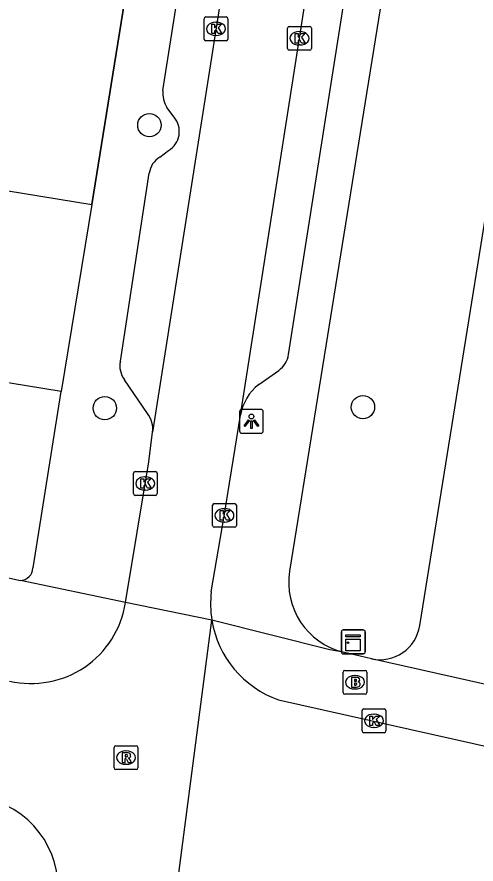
# Model space of a CAD drawing. Extents: x 163010 to 163853, y 382793 to 383982.
# Drawn here: x 163254.14 to 163273.39, y 383042.6 to 383078.16 of the extents above; entities that cross this region are included whole.
import ezdxf

# ---------------------------------------------------------------- set-up
doc = ezdxf.new("R2010")
doc.units = 0
for name, color, linetype in [('IMGEO_Boom', 7, 'Continuous'), ('IMGEO_Brandkraan', 7, 'Continuous'), ('IMGEO_Kast', 7, 'Continuous'), ('IMGEO_Kolk', 7, 'Continuous'), ('IMGEO_Lichtpunt', 7, 'Continuous'), ('IMGEO_Muur', 7, 'Continuous'), ('IMGEO_Pand', 7, 'Continuous'), ('IMGEO_Rijbaan_lokaal_open', 7, 'Continuous'), ('IMGEO_Rioolput', 7, 'Continuous'), ('IMGEO_Voetpad_open', 7, 'Continuous')]:
    doc.layers.add(name, color=color, linetype=linetype)

msp = doc.modelspace()

# ---------------------------------------------------------------- linework, layer by layer
at = {"layer": 'IMGEO_Boom'}
for centre in [(163259.691, 383073.615), (163268.644, 383061.78), (163257.821, 383061.735)]:
    msp.add_circle(centre, 0.489, dxfattribs=at)
at = {"layer": 'IMGEO_Brandkraan'}
for p, q in [((163267.811, 383049.803), (163267.811, 383050.655)), ((163267.886, 383050.729), (163268.738, 383050.729)), ((163268.299, 383050.509), (163268.324, 383050.509)), ((163268.812, 383050.655), (163268.812, 383049.803)), ((163268.322, 383049.949), (163268.297, 383049.949)), ((163268.738, 383049.729), (163267.886, 383049.729))]:
    msp.add_line(p, q, dxfattribs=at)
for points in [[(163267.811, 383049.803), (163267.811, 383050.655)], [(163267.886, 383050.729), (163268.738, 383050.729)], [(163268.812, 383050.655), (163268.812, 383049.803)], [(163268.159, 383050.429), (163268.159, 383050.029), (163268.372, 383050.029)], [(163268.39, 383050.429), (163268.159, 383050.429)], [(163268.338, 383050.348), (163268.284, 383050.348), (163268.284, 383050.272)], [(163268.284, 383050.272), (163268.337, 383050.272)], [(163268.346, 383050.196), (163268.284, 383050.196), (163268.284, 383050.115)], [(163268.284, 383050.115), (163268.346, 383050.115)], [(163268.738, 383049.729), (163267.886, 383049.729)]]:
    msp.add_lwpolyline(points, dxfattribs=at)
for centre, radius, start, end in [((163267.888, 383050.653), 0.0765, 91.552, 178.448), ((163267.888, 383050.653), 0.0765, 91.552, 178.448), ((163268.736, 383050.653), 0.0765, 1.552, 88.448), ((163268.736, 383050.653), 0.0765, 1.552, 88.448), ((163268.339, 383050.31), 0.0379, 267.8285, 90.9355), ((163268.347, 383050.155), 0.0404, 269.8759, 90.5077), ((163268.394, 383050.284), 0.145, 59.4692, 91.5367), ((163268.419, 383050.331), 0.0922, 285.5137, 58.1501), ((163268.424, 383050.139), 0.105, 301.3115, 78.989), ((163267.888, 383049.805), 0.0765, 181.552, 268.448), ((163267.888, 383049.805), 0.0765, 181.552, 268.448), ((163268.378, 383050.28), 0.251, 268.6676, 293.5347), ((163268.736, 383049.805), 0.0765, 271.552, 358.448), ((163268.736, 383049.805), 0.0765, 271.552, 358.448)]:
    msp.add_arc(centre, radius, start, end, dxfattribs=at)
for centre, major_axis, ratio, start_param, end_param in [((163268.298, 383050.229), (-0.387, 0.002), 0.722429, 4.712389, 7.853982), ((163268.323, 383050.229), (-0.39, 0.002), 0.717154, 1.570796, 4.712389)]:
    msp.add_ellipse(centre, major_axis=major_axis, ratio=ratio, start_param=start_param, end_param=end_param, dxfattribs=at)
at = {"layer": 'IMGEO_Kast'}
for p, q in [((163267.739, 383051.501), (163267.739, 383052.342)), ((163267.739, 383052.342), (163267.739, 383051.501)), ((163267.814, 383052.426), (163268.655, 383052.426)), ((163268.655, 383052.426), (163267.814, 383052.426)), ((163268.739, 383052.351), (163268.739, 383051.51)), ((163268.739, 383051.51), (163268.739, 383052.351)), ((163268.664, 383051.426), (163267.823, 383051.426)), ((163267.823, 383051.426), (163268.664, 383051.426))]:
    msp.add_line(p, q, dxfattribs=at)
for points in [[(163267.934, 383052.216), (163268.534, 383052.216), (163268.534, 383052.131), (163267.934, 383052.131), (163267.934, 383052.216)], [(163267.934, 383052.041), (163268.534, 383052.041), (163268.534, 383051.552), (163267.934, 383051.552), (163267.934, 383052.041)]]:
    msp.add_lwpolyline(points, dxfattribs=at)
msp.add_circle((163268.018, 383051.89), 0.0377, dxfattribs=at)
for centre, start, end in [((163267.817, 383052.348), 92.4484, 184.2845), ((163267.817, 383052.348), 92.4484, 184.2845), ((163268.661, 383052.348), 2.4484, 94.2845), ((163268.661, 383052.348), 2.4484, 94.2845), ((163267.817, 383051.504), 182.4484, 274.2845), ((163267.817, 383051.504), 182.4484, 274.2845), ((163268.661, 383051.504), 272.4484, 4.2845), ((163268.661, 383051.504), 272.4484, 4.2845)]:
    msp.add_arc(centre, 0.0779, start, end, dxfattribs=at)
at = {"layer": 'IMGEO_Kolk'}
for p, q in [((163261.983, 383077.231), (163261.983, 383078.083)), ((163262.058, 383078.157), (163262.91, 383078.157)), ((163262.471, 383077.937), (163262.496, 383077.937)), ((163262.984, 383078.083), (163262.984, 383077.231)), ((163265.482, 383076.834), (163265.482, 383077.686)), ((163265.557, 383077.76), (163266.409, 383077.76)), ((163265.97, 383077.54), (163265.995, 383077.54)), ((163266.483, 383077.686), (163266.483, 383076.834)), ((163262.494, 383077.377), (163262.469, 383077.377)), ((163262.91, 383077.157), (163262.058, 383077.157)), ((163265.993, 383076.98), (163265.968, 383076.98)), ((163266.409, 383076.76), (163265.557, 383076.76)), ((163259.093, 383059.075), (163259.945, 383059.075)), ((163259.018, 383058.149), (163259.018, 383059.001)), ((163259.506, 383058.855), (163259.531, 383058.855)), ((163260.019, 383059.001), (163260.019, 383058.149)), ((163259.945, 383058.075), (163259.093, 383058.075)), ((163259.529, 383058.295), (163259.504, 383058.295)), ((163262.336, 383056.808), (163262.336, 383057.66)), ((163262.411, 383057.734), (163263.263, 383057.734)), ((163263.337, 383057.66), (163263.337, 383056.808)), ((163262.824, 383057.514), (163262.849, 383057.514)), ((163262.847, 383056.954), (163262.822, 383056.954)), ((163263.263, 383056.734), (163262.411, 383056.734)), ((163268.683, 383049.113), (163269.535, 383049.113)), ((163268.608, 383048.187), (163268.608, 383049.039)), ((163269.096, 383048.893), (163269.121, 383048.893)), ((163269.609, 383049.039), (163269.609, 383048.187)), ((163269.535, 383048.113), (163268.683, 383048.113)), ((163269.119, 383048.333), (163269.094, 383048.333))]:
    msp.add_line(p, q, dxfattribs=at)
for points in [[(163261.983, 383077.231), (163261.983, 383078.083)], [(163262.058, 383078.157), (163262.91, 383078.157)], [(163262.984, 383078.083), (163262.984, 383077.231)], [(163262.304, 383077.857), (163262.427, 383077.857), (163262.427, 383077.706), (163262.557, 383077.857), (163262.721, 383077.857), (163262.575, 383077.706), (163262.728, 383077.457), (163262.576, 383077.457), (163262.491, 383077.621), (163262.427, 383077.554), (163262.427, 383077.457), (163262.304, 383077.457), (163262.304, 383077.857)], [(163265.482, 383076.834), (163265.482, 383077.686)], [(163265.557, 383077.76), (163266.409, 383077.76)], [(163266.483, 383077.686), (163266.483, 383076.834)], [(163265.803, 383077.46), (163265.926, 383077.46), (163265.926, 383077.309), (163266.056, 383077.46), (163266.22, 383077.46), (163266.074, 383077.309), (163266.227, 383077.06), (163266.075, 383077.06), (163265.99, 383077.224), (163265.926, 383077.157), (163265.926, 383077.06), (163265.803, 383077.06), (163265.803, 383077.46)], [(163262.91, 383077.157), (163262.058, 383077.157)], [(163266.409, 383076.76), (163265.557, 383076.76)], [(163259.093, 383059.075), (163259.945, 383059.075)], [(163259.018, 383058.149), (163259.018, 383059.001)], [(163259.339, 383058.775), (163259.462, 383058.775), (163259.462, 383058.624), (163259.592, 383058.775), (163259.756, 383058.775), (163259.61, 383058.624), (163259.763, 383058.375), (163259.611, 383058.375), (163259.526, 383058.539), (163259.462, 383058.472), (163259.462, 383058.375), (163259.339, 383058.375), (163259.339, 383058.775)], [(163260.019, 383059.001), (163260.019, 383058.149)], [(163259.945, 383058.075), (163259.093, 383058.075)], [(163262.336, 383056.808), (163262.336, 383057.66)], [(163262.411, 383057.734), (163263.263, 383057.734)], [(163263.337, 383057.66), (163263.337, 383056.808)], [(163262.657, 383057.434), (163262.78, 383057.434), (163262.78, 383057.283), (163262.91, 383057.434), (163263.074, 383057.434), (163262.928, 383057.283), (163263.081, 383057.034), (163262.929, 383057.034), (163262.844, 383057.198), (163262.78, 383057.131), (163262.78, 383057.034), (163262.657, 383057.034), (163262.657, 383057.434)], [(163263.263, 383056.734), (163262.411, 383056.734)], [(163268.683, 383049.113), (163269.535, 383049.113)], [(163268.608, 383048.187), (163268.608, 383049.039)], [(163268.929, 383048.813), (163269.052, 383048.813), (163269.052, 383048.662), (163269.182, 383048.813), (163269.346, 383048.813), (163269.2, 383048.662), (163269.353, 383048.413), (163269.201, 383048.413), (163269.116, 383048.577), (163269.052, 383048.51), (163269.052, 383048.413), (163268.929, 383048.413), (163268.929, 383048.813)], [(163269.609, 383049.039), (163269.609, 383048.187)], [(163269.535, 383048.113), (163268.683, 383048.113)]]:
    msp.add_lwpolyline(points, dxfattribs=at)
for centre, start, end in [((163262.06, 383078.081), 91.552, 178.448), ((163262.06, 383078.081), 91.552, 178.448), ((163262.908, 383078.081), 1.552, 88.448), ((163262.908, 383078.081), 1.552, 88.448), ((163265.559, 383077.684), 91.552, 178.448), ((163265.559, 383077.684), 91.552, 178.448), ((163266.407, 383077.684), 1.552, 88.448), ((163266.407, 383077.684), 1.552, 88.448), ((163262.06, 383077.233), 181.552, 268.448), ((163262.06, 383077.233), 181.552, 268.448), ((163262.908, 383077.233), 271.552, 358.448), ((163262.908, 383077.233), 271.552, 358.448), ((163265.559, 383076.836), 181.552, 268.448), ((163265.559, 383076.836), 181.552, 268.448), ((163266.407, 383076.836), 271.552, 358.448), ((163266.407, 383076.836), 271.552, 358.448), ((163259.095, 383058.999), 91.552, 178.448), ((163259.095, 383058.999), 91.552, 178.448), ((163259.943, 383058.999), 1.552, 88.448), ((163259.943, 383058.999), 1.552, 88.448), ((163259.095, 383058.151), 181.552, 268.448), ((163259.095, 383058.151), 181.552, 268.448), ((163259.943, 383058.151), 271.552, 358.448), ((163259.943, 383058.151), 271.552, 358.448), ((163262.413, 383057.658), 91.552, 178.448), ((163262.413, 383057.658), 91.552, 178.448), ((163263.261, 383057.658), 1.552, 88.448), ((163263.261, 383057.658), 1.552, 88.448), ((163262.413, 383056.81), 181.552, 268.448), ((163262.413, 383056.81), 181.552, 268.448), ((163263.261, 383056.81), 271.552, 358.448), ((163263.261, 383056.81), 271.552, 358.448), ((163268.685, 383049.037), 91.552, 178.448), ((163268.685, 383049.037), 91.552, 178.448), ((163269.533, 383049.037), 1.552, 88.448), ((163269.533, 383049.037), 1.552, 88.448), ((163268.685, 383048.189), 181.552, 268.448), ((163268.685, 383048.189), 181.552, 268.448), ((163269.533, 383048.189), 271.552, 358.448), ((163269.533, 383048.189), 271.552, 358.448)]:
    msp.add_arc(centre, 0.0765, start, end, dxfattribs=at)
for centre, major_axis, ratio, start_param, end_param in [((163262.47, 383077.657), (-0.387, 0.002), 0.722429, 4.712389, 7.853982), ((163262.495, 383077.657), (-0.39, 0.002), 0.717154, 1.570796, 4.712389), ((163265.969, 383077.26), (-0.387, 0.002), 0.722429, 4.712389, 7.853982), ((163265.994, 383077.26), (-0.39, 0.002), 0.717154, 1.570796, 4.712389), ((163259.505, 383058.575), (-0.387, 0.002), 0.722429, 4.712389, 7.853982), ((163259.53, 383058.575), (-0.39, 0.002), 0.717154, 1.570796, 4.712389), ((163262.823, 383057.234), (-0.387, 0.002), 0.722429, 4.712389, 7.853982), ((163262.848, 383057.234), (-0.39, 0.002), 0.717154, 1.570796, 4.712389), ((163269.095, 383048.613), (-0.387, 0.002), 0.722429, 4.712389, 7.853982), ((163269.12, 383048.613), (-0.39, 0.002), 0.717154, 1.570796, 4.712389)]:
    msp.add_ellipse(centre, major_axis=major_axis, ratio=ratio, start_param=start_param, end_param=end_param, dxfattribs=at)
at = {"layer": 'IMGEO_Lichtpunt'}
for p, q in [((163263.471, 383061.587), (163263.471, 383060.78)), ((163263.471, 383061.587), (163263.471, 383060.78)), ((163264.373, 383061.682), (163263.565, 383061.682)), ((163264.373, 383061.682), (163263.565, 383061.682)), ((163264.467, 383060.78), (163264.467, 383061.587)), ((163264.467, 383060.78), (163264.467, 383061.587)), ((163263.565, 383060.686), (163264.373, 383060.686)), ((163263.565, 383060.686), (163264.373, 383060.686))]:
    msp.add_line(p, q, dxfattribs=at)
for points in [[(163263.845, 383061.251), (163263.884, 383061.223), (163263.696, 383060.961), (163263.658, 383060.988), (163263.845, 383061.251)], [(163263.947, 383061.203), (163263.994, 383061.203), (163263.994, 383060.881), (163263.947, 383060.881), (163263.947, 383061.203)], [(163264.057, 383061.223), (163264.095, 383061.25), (163264.282, 383060.988), (163264.243, 383060.96), (163264.057, 383061.223)]]:
    msp.add_lwpolyline(points, dxfattribs=at)
msp.add_circle((163263.97, 383061.385), 0.0994, dxfattribs=at)
for centre, start, end in [((163263.565, 383061.587), 90, 180), ((163263.565, 383061.587), 90, 180), ((163264.373, 383061.587), 0, 90), ((163264.373, 383061.587), 0, 90), ((163263.565, 383060.78), 180, 270), ((163263.565, 383060.78), 180, 270), ((163264.373, 383060.78), 270, 0), ((163264.373, 383060.78), 270, 360)]:
    msp.add_arc(centre, 0.0946, start, end, dxfattribs=at)
at = {"layer": 'IMGEO_Muur'}
msp.add_lwpolyline([(163257.275, 383070.289), (163259.384, 383083.403)], dxfattribs=at)
at = {"layer": 'IMGEO_Pand'}
for points in [[(163251.531, 383071.228), (163257.275, 383070.289)], [(163257.275, 383070.289), (163255.991, 383062.434)], [(163255.991, 383062.434), (163250.247, 383063.373)]]:
    msp.add_lwpolyline(points, dxfattribs=at)
at = {"layer": 'IMGEO_Rijbaan_lokaal_open'}
for points in [[(163270.7, 383129.875), (163259.821, 383060.729)], [(163263.513, 383061.443), (163271.794, 383114.476)], [(163262.286, 383054.026), (163262.832, 383057.207), (163263.513, 383061.443)], [(163258.688, 383053.576), (163259.673, 383059.48), (163259.821, 383060.729)], [(163262.311, 383052.831), (163258.688, 383053.576)], [(163260.42, 383038.351), (163262.311, 383052.831)], [(163265.101, 383049.493), (163275.151, 383047.246)]]:
    msp.add_lwpolyline(points, dxfattribs=at)
for centre, radius, start, end in [((163266.478, 383053.516), 4.223, 173.0629, 189.3341), ((163254.731, 383054.183), 4.004, 257.0271, 351.2738), ((163266.524, 383053.517), 4.268, 189.2496, 250.5301), ((163252.005, 383041.59), 3.857, 348.8958, 75.2254)]:
    msp.add_arc(centre, radius, start, end, dxfattribs=at)
at = {"layer": 'IMGEO_Rioolput'}
for p, q in [((163258.21, 383046.64), (163258.21, 383047.492)), ((163258.285, 383047.566), (163259.137, 383047.566)), ((163258.698, 383047.346), (163258.723, 383047.346)), ((163259.211, 383047.492), (163259.211, 383046.64)), ((163258.721, 383046.786), (163258.696, 383046.786)), ((163259.137, 383046.566), (163258.285, 383046.566))]:
    msp.add_line(p, q, dxfattribs=at)
for points in [[(163258.21, 383046.64), (163258.21, 383047.492)], [(163258.285, 383047.566), (163259.137, 383047.566)], [(163259.211, 383047.492), (163259.211, 383046.64)], [(163258.799, 383047.264), (163258.547, 383047.266), (163258.547, 383046.866)], [(163258.547, 383046.866), (163258.671, 383046.866), (163258.671, 383047.028), (163258.682, 383047.028)], [(163258.725, 383047.185), (163258.671, 383047.185), (163258.671, 383047.104)], [(163258.671, 383047.104), (163258.723, 383047.104)], [(163258.729, 383046.999), (163258.8, 383046.866), (163258.94, 383046.866), (163258.875, 383046.992)], [(163259.137, 383046.566), (163258.285, 383046.566)]]:
    msp.add_lwpolyline(points, dxfattribs=at)
for centre, radius, start, end in [((163258.287, 383047.49), 0.0765, 91.552, 178.448), ((163258.287, 383047.49), 0.0765, 91.552, 178.448), ((163259.135, 383047.49), 0.0765, 1.552, 88.448), ((163259.135, 383047.49), 0.0765, 1.552, 88.448), ((163258.681, 383046.975), 0.0533, 26.0293, 88.6989), ((163258.707, 383047.293), 0.19, 274.7715, 282.9687), ((163258.731, 383047.089), 0.0964, 77.0061, 93.1865), ((163258.745, 383047.146), 0.0378, 276.6634, 79.6772), ((163258.798, 383047.154), 0.109, 350.3612, 89.416), ((163258.796, 383047.154), 0.112, 277.5842, 350.9817), ((163258.78, 383046.939), 0.108, 29.5134, 73.7905), ((163258.287, 383046.642), 0.0765, 181.552, 268.448), ((163258.287, 383046.642), 0.0765, 181.552, 268.448), ((163259.135, 383046.642), 0.0765, 271.552, 358.448), ((163259.135, 383046.642), 0.0765, 271.552, 358.448)]:
    msp.add_arc(centre, radius, start, end, dxfattribs=at)
for centre, major_axis, ratio, start_param, end_param in [((163258.697, 383047.066), (-0.387, 0.002), 0.722429, 4.712389, 7.853982), ((163258.722, 383047.066), (-0.39, 0.002), 0.717154, 1.570796, 4.712389)]:
    msp.add_ellipse(centre, major_axis=major_axis, ratio=ratio, start_param=start_param, end_param=end_param, dxfattribs=at)
at = {"layer": 'IMGEO_Voetpad_open'}
for points in [[(163265.529, 383063.995), (163272.971, 383111.371)], [(163260.251, 383075.073), (163261.814, 383085.006)], [(163259.384, 383083.403), (163257.275, 383070.289)], [(163275.662, 383081.422), (163269.985, 383082.335), (163265.57, 383054.888)], [(163271.027, 383052.606), (163275.662, 383081.422)], [(163260.731, 383073.95), (163260.422, 383074.355)], [(163260.127, 383072.268), (163260.495, 383072.55)], [(163258.476, 383063.71), (163259.685, 383071.599)], [(163264.276, 383062.732), (163265.116, 383063.314)], [(163259.611, 383061.506), (163258.646, 383062.925)], [(163254.811, 383055.03), (163255.991, 383062.434)], [(163225.781, 383060.917), (163254.223, 383054.518), (163254.281, 383054.505)], [(163258.688, 383053.576), (163254.281, 383054.505)], [(163267.816, 383051.498), (163267.26, 383051.585), (163262.311, 383052.831)], [(163269.005, 383051.211), (163267.816, 383051.498)], [(163273.802, 383050.136), (163269.005, 383051.211)]]:
    msp.add_lwpolyline(points, dxfattribs=at)
for centre, radius, start, end in [((163261.471, 383074.984), 1.223, 175.8351, 210.9571), ((163260.005, 383073.353), 0.941, 301.4276, 39.4354), ((163260.584, 383071.485), 0.907, 120.301, 172.7945), ((163259.424, 383063.504), 0.971, 167.7754, 216.6633), ((163264.458, 383064.179), 1.086, 307.257, 350.2726), ((163265.604, 383061.076), 2.123, 128.7168, 170.0379), ((163258.812, 383060.873), 1.019, 351.8612, 38.3868), ((163254.265, 383055.051), 0.546, 271.6637, 357.7932), ((163268.532, 383054.412), 3, 170.8618, 256.19), ((163269.348, 383052.877), 1.701, 258.3798, 350.8246)]:
    msp.add_arc(centre, radius, start, end, dxfattribs=at)

doc.saveas('drawing.dxf')
